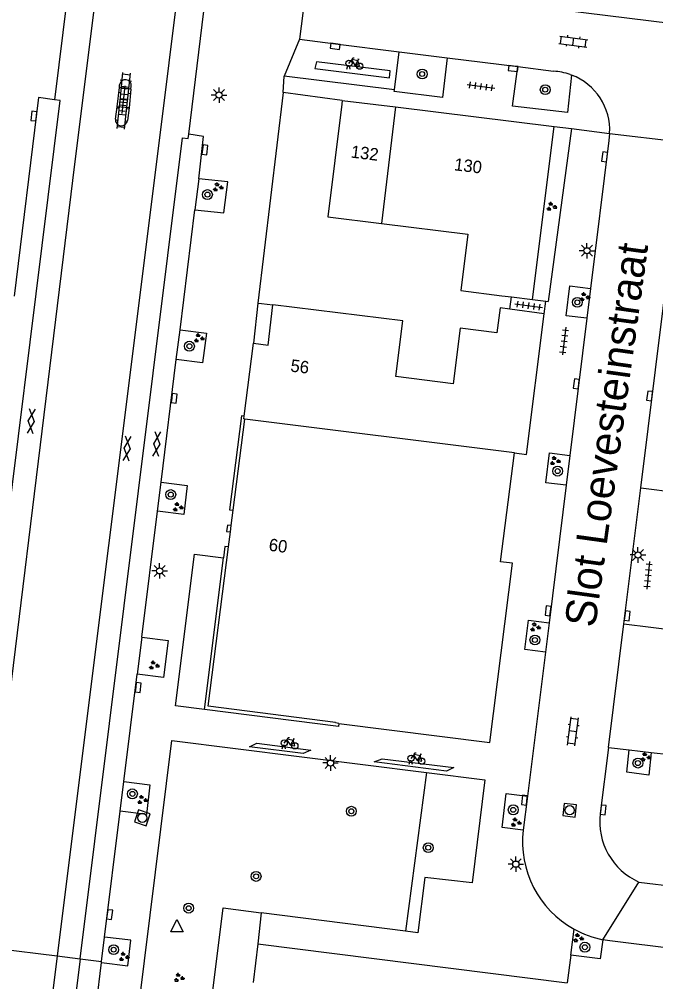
# Model space of a CAD drawing. Extents: x 131000 to 133014, y 396499 to 399001.
# Drawn here: x 131618.1 to 131669.6, y 396712.4 to 396790.1 of the extents above; entities that cross this region are included whole.
import ezdxf

# ---------------------------------------------------------------- set-up
doc = ezdxf.new("R2010")
doc.units = 0
for name, color, linetype in [('gg-afsc-erfafscheiding', 7, 'Continuous'), ('gg-afsc-muur', 7, 'Continuous'), ('gg-anno-huisnummerreeks BGT', 7, 'Continuous'), ('gg-anno-openbare ruimte label', 7, 'Continuous'), ('gg-bbg-hoofdgebouw', 7, 'Continuous'), ('gg-bbg-tussenscheiding', 7, 'Continuous'), ('gg-knt-verharding', 7, 'Continuous'), ('gg-knt-verharding nz', 7, 'Continuous'), ('gt-grn-groengrens', 7, 'Continuous'), ('gt-grn-weggrens', 7, 'Continuous'), ('gt-symb-boom', 7, 'Continuous'), ('gt-symb-fietsenrek', 7, 'Continuous'), ('gt-symb-gesloten verharding', 7, 'Continuous'), ('gt-symb-groenvak', 7, 'Continuous'), ('gt-symb-klinker verharding', 7, 'Continuous'), ('gt-symb-kolk', 7, 'Continuous'), ('gt-symb-lichtmast', 7, 'Continuous'), ('gt-symb-rioolschacht', 7, 'Continuous'), ('gt-symb-tegel verharding', 7, 'Continuous'), ('gt-symb-waterafsluiter', 7, 'Continuous')]:
    doc.layers.add(name, color=color, linetype=linetype)

# ---------------------------------------------------------------- blocks, each defined once
blk = doc.blocks.new('gt0-TEG1')
at = {"layer": 'gt-symb-tegel verharding'}
for p, q in [((-1.125, 0), (1.125, 0)), ((-0.9, -0.25), (-0.9, 0.25)), ((-0.45, -0.25), (-0.45, 0.25)), ((0, -0.25), (0, 0.25)), ((0.45, -0.25), (0.45, 0.25)), ((0.9, -0.25), (0.9, 0.25))]:
    blk.add_line(p, q, dxfattribs=at)
blk = doc.blocks.new('gt0-BOOM')
at = {"layer": 'gt-symb-boom'}
for radius in [0.4, 0.2]:
    blk.add_circle((0, 0), radius, dxfattribs=at)
blk = doc.blocks.new('gt0-KOLK')
at = {"layer": 'gt-symb-kolk'}
blk.add_lwpolyline([(0, 0), (0.375, 0), (0.375, 0.4), (-0.375, 0.4), (-0.375, 0), (0, 0)], dxfattribs=at)
blk = doc.blocks.new('gt0-GRVAK')
at = {"layer": 'gt-symb-groenvak'}
for p, q in [((-0.11, 0.189), (-0.228, 0.24)), ((-0.182, 0.153), (0.088, 0.153)), ((-0.091, 0.211), (-0.156, 0.322)), ((-0.047, 0.214), (-0.047, 0.393)), ((-0.004, 0.211), (0.061, 0.322)), ((0.015, 0.189), (0.133, 0.24)), ((0.262, -0.052), (0.197, 0.059)), ((0.305, -0.049), (0.305, 0.13)), ((0.349, -0.052), (0.414, 0.059)), ((-0.245, -0.228), (-0.363, -0.177)), ((-0.318, -0.264), (-0.047, -0.264)), ((-0.226, -0.206), (-0.291, -0.095)), ((-0.183, -0.203), (-0.183, -0.024)), ((-0.139, -0.206), (-0.074, -0.095)), ((-0.12, -0.228), (-0.002, -0.177)), ((0.243, -0.074), (0.125, -0.023)), ((0.17, -0.11), (0.441, -0.11)), ((0.368, -0.074), (0.486, -0.023))]:
    blk.add_line(p, q, dxfattribs=at)
blk = doc.blocks.new('gt0-LMAST')
at = {"layer": 'gt-symb-lichtmast'}
for p, q in [((-0.182, 0.173), (-0.447, 0.438)), ((-0.005, 0.246), (-0.005, 0.621)), ((0.172, 0.173), (0.437, 0.438)), ((-0.255, -0.004), (-0.63, -0.004)), ((-0.182, -0.181), (-0.447, -0.446)), ((-0.005, -0.254), (-0.005, -0.629)), ((0.437, -0.446), (0.172, -0.181)), ((0.245, -0.004), (0.62, -0.004))]:
    blk.add_line(p, q, dxfattribs=at)
blk.add_circle((-0.005, -0.004), 0.25, dxfattribs=at)
blk = doc.blocks.new('gt0-KL1')
at = {"layer": 'gt-symb-klinker verharding'}
for p, q in [((-1.15, 0.3), (1.15, 0.3)), ((-1, -0.3), (-1, 0.3)), ((-0.5, 0.3), (-0.5, 0.45)), ((0, -0.3), (0, 0.3)), ((0.5, 0.3), (0.5, 0.45)), ((1, -0.3), (1, 0.3)), ((-1.15, -0.3), (1.15, -0.3)), ((-0.5, -0.45), (-0.5, -0.3)), ((0.5, -0.45), (0.5, -0.3))]:
    blk.add_line(p, q, dxfattribs=at)
blk = doc.blocks.new('gt0-RS')
at = {"layer": 'gt-symb-rioolschacht'}
blk.add_lwpolyline([(-0.5, -0.5), (0.5, -0.5), (0.5, 0.5), (-0.5, 0.5)], close=True, dxfattribs=at)
blk.add_circle((0, 0), 0.375, dxfattribs=at)
blk = doc.blocks.new('gt0-FREK')
at = {"layer": 'gt-symb-fietsenrek'}
for p, q in [((0.259, 0.762), (0.294, 0.823)), ((0.294, 0.823), (0.767, 0.714)), ((0.757, 0.841), (0.866, 0.816)), ((0.767, 0.714), (0.84, 0.822)), ((0.54, 0.335), (0.259, 0.762)), ((0.767, 0.714), (0.54, 0.335)), ((0.895, 0.252), (0.767, 0.714))]:
    blk.add_line(p, q, dxfattribs=at)
for points in [[(0.294, 0.823), (0.36, 0.937), (0.452, 0.935)], [(-0.124, 0), (-0.047, 0.312), (0.053, 0.312), (0.12, 0)], [(0.036, 0.476), (0.228, 0.708), (0.259, 0.762)], [(0.54, 0.335), (0.555, 0.305), (0.895, 0.252)]]:
    blk.add_lwpolyline(points, dxfattribs=at)
for centre in [(0.036, 0.476), (0.895, 0.252)]:
    blk.add_circle(centre, 0.252, dxfattribs=at)
blk = doc.blocks.new('gt0-WAFSL')
at = {"layer": 'gt-symb-waterafsluiter'}
for p, q in [((-0.5, -0.333), (0, 0.667)), ((0, 0.667), (0.5, -0.333)), ((0.5, -0.333), (-0.5, -0.333))]:
    blk.add_line(p, q, dxfattribs=at)
blk = doc.blocks.new('gt0-GESVH1')
at = {"layer": 'gt-symb-gesloten verharding'}
for p, q in [((-0.992, -0.261), (0.008, 0.239)), ((0.008, -0.261), (-0.992, 0.239)), ((0.008, 0.239), (1.008, -0.261)), ((1.008, 0.239), (0.008, -0.261))]:
    blk.add_line(p, q, dxfattribs=at)

msp = doc.modelspace()

# ---------------------------------------------------------------- linework, layer by layer
at = {"layer": 'gg-afsc-erfafscheiding'}
msp.add_line((131657.795, 396766.72), (131657.929, 396767.712), dxfattribs=at)
at = {"layer": 'gg-afsc-muur'}
for p, q in [((131637.414, 396767.222), (131637.063, 396763.984)), ((131637.414, 396767.222), (131637.712, 396767.186)), ((131637.712, 396767.186), (131638.642, 396767.082))]:
    msp.add_line(p, q, dxfattribs=at)
at = {"layer": 'gg-bbg-hoofdgebouw'}
for p, q in [((131644.247, 396783.587), (131644.21, 396783.29)), ((131644.247, 396783.587), (131648.555, 396783.057)), ((131648.555, 396783.057), (131661.37, 396781.48)), ((131659.62, 396767.5), (131661.37, 396781.48)), ((131647.41, 396773.635), (131654.406, 396772.77)), ((131657.15, 396767.81), (131657.929, 396767.712)), ((131657.929, 396767.712), (131659.62, 396767.5)), ((131660.57, 396766.345), (131657.795, 396766.72)), ((131636.313, 396758.075), (131637.063, 396763.984)), ((131635.431, 396750.485), (131636.372, 396757.848)), ((131636.286, 396757.859), (131636.313, 396758.075)), ((131636.372, 396757.848), (131636.286, 396757.859)), ((131635.274, 396749.251), (131635.431, 396750.485)), ((131635.208, 396748.735), (131635.274, 396749.251)), ((131635.052, 396747.518), (131635.208, 396748.735))]:
    msp.add_line(p, q, dxfattribs=at)
for points in [[(131644.21, 396783.29), (131643.08, 396774.17), (131647.41, 396773.635)], [(131654.406, 396772.77), (131653.834, 396768.238), (131657.15, 396767.81)], [(131637.063, 396763.984), (131638.248, 396763.818), (131638.642, 396767.082)], [(131657.795, 396766.72), (131657.021, 396766.824), (131656.75, 396764.817), (131653.763, 396765.19), (131653.203, 396760.706), (131648.579, 396761.284), (131649.14, 396765.769), (131638.642, 396767.082)], [(131658.164, 396755.114), (131659.147, 396754.995), (131660.57, 396766.345)], [(131643.977, 396733.267), (131656.168, 396731.711), (131658.018, 396746.198), (131657.046, 396746.322), (131658.164, 396755.114)], [(131643.977, 396733.267), (131643.689, 396733.304), (131643.693, 396733.34), (131633.408, 396734.65), (131635.052, 396747.518)]]:
    msp.add_lwpolyline(points, dxfattribs=at)
at = {"layer": 'gg-bbg-tussenscheiding'}
for p, q in [((131648.555, 396783.057), (131647.41, 396773.635)), ((131658.164, 396755.114), (131636.372, 396757.848))]:
    msp.add_line(p, q, dxfattribs=at)
at = {"layer": 'gg-knt-verharding'}
for p, q in [((131623.827, 396806.598), (131620.984, 396783.644)), ((131631.833, 396780.849), (131634.781, 396804.766)), ((131641.435, 396793.503), (131640.777, 396788.536)), ((131648.46, 396784.45), (131648.841, 396787.511)), ((131648.841, 396787.511), (131652.734, 396787.026)), ((131652.734, 396787.026), (131658.427, 396786.316)), ((131658.427, 396786.316), (131661.331, 396785.94)), ((131648.46, 396784.45), (131639.541, 396785.55)), ((131662.654, 396785.685), (131662.786, 396785.637)), ((131626.04, 396783.057), (131626.23, 396784.627)), ((131626.23, 396784.627), (131626.25, 396784.849)), ((131627.168, 396784.503), (131626.23, 396784.627)), ((131627.168, 396784.503), (131627.01, 396782.975)), ((131627.168, 396784.503), (131627.188, 396784.725)), ((131639.48, 396784.212), (131637.414, 396767.222)), ((131644.247, 396783.587), (131639.48, 396784.212)), ((131625.908, 396782.074), (131626.04, 396783.057)), ((131627.01, 396782.975), (131626.04, 396783.057)), ((131627.01, 396782.975), (131626.883, 396781.972)), ((131662.77, 396781.31), (131660.9, 396767.339)), ((131661.37, 396781.48), (131662.77, 396781.31)), ((131665.79, 396780.348), (131664.306, 396768.389)), ((131665.857, 396780.926), (131665.79, 396780.348)), ((131632.645, 396777.254), (131632.333, 396774.757)), ((131631.13, 396765.056), (131632.333, 396774.757)), ((131664.306, 396768.389), (131664.007, 396765.985)), ((131659.62, 396767.5), (131660.698, 396767.364)), ((131660.57, 396766.345), (131660.698, 396767.364)), ((131660.698, 396767.364), (131660.9, 396767.339)), ((131664.007, 396765.985), (131662.632, 396754.905)), ((131630.832, 396762.647), (131631.13, 396765.056)), ((131629.606, 396752.757), (131630.832, 396762.647)), ((131662.632, 396754.905), (131662.334, 396752.504)), ((131629.314, 396750.4), (131629.606, 396752.757)), ((131662.334, 396752.504), (131660.956, 396741.403)), ((131667.004, 396741.306), (131668.369, 396752.289)), ((131668.369, 396752.289), (131673.05, 396751.708)), ((131628.052, 396740.223), (131629.314, 396750.4)), ((131633.109, 396734.399), (131634.641, 396746.648)), ((131660.956, 396741.403), (131660.662, 396739.033)), ((131667.004, 396741.306), (131671.913, 396740.696)), ((131628.052, 396740.223), (131627.681, 396737.25)), ((131660.662, 396739.033), (131659.215, 396727.381)), ((131626.593, 396728.572), (131627.681, 396737.25)), ((131625.361, 396690.639), (131630.463, 396731.888)), ((131630.463, 396731.888), (131651.043, 396729.304)), ((131665.764, 396731.321), (131665.1, 396725.98)), ((131665.764, 396731.321), (131667.442, 396731.131)), ((131667.442, 396731.131), (131669.224, 396730.929)), ((131651.043, 396729.304), (131655.77, 396728.71)), ((131626.292, 396726.175), (131626.593, 396728.572)), ((131659.215, 396727.381), (131658.876, 396724.65)), ((131625.026, 396716.012), (131626.292, 396726.175)), ((131668.226, 396720.452), (131671.87, 396719.993)), ((131637.69, 396717.97), (131637.43, 396715.47)), ((131649.348, 396716.486), (131637.69, 396717.97)), ((131662.709, 396714.554), (131662.976, 396716.645)), ((131624.787, 396714.036), (131625.026, 396716.012)), ((131637.43, 396715.47), (131662.423, 396712.313)), ((131623.472, 396703.134), (131624.776, 396713.947)), ((131624.776, 396713.947), (131624.787, 396714.036))]:
    msp.add_line(p, q, dxfattribs=at)
for points in [[(131640.777, 396788.536), (131643.698, 396788.151), (131648.841, 396787.511)], [(131652.734, 396787.026), (131652.336, 396783.831), (131648.443, 396784.317), (131648.46, 396784.45)], [(131662.786, 396785.637), (131662.458, 396782.596), (131658.014, 396783.132), (131658.427, 396786.316)], [(131620.984, 396783.644), (131619.689, 396783.826), (131617.72, 396767.764)], [(131632.645, 396777.254), (131633.04, 396780.659), (131631.833, 396780.849)], [(131632.333, 396774.757), (131634.672, 396774.5), (131634.983, 396777.004), (131632.645, 396777.254)], [(131664.007, 396765.985), (131662.339, 396766.192), (131662.627, 396768.597), (131664.306, 396768.389)], [(131631.13, 396765.056), (131633.265, 396764.791), (131632.959, 396762.383), (131630.832, 396762.647)], [(131636.313, 396758.075), (131636.091, 396758.103), (131635.134, 396750.523), (131635.431, 396750.485)], [(131662.334, 396752.504), (131660.687, 396752.708), (131660.983, 396755.11), (131662.632, 396754.905)], [(131629.606, 396752.757), (131631.722, 396752.495), (131631.433, 396750.137), (131629.314, 396750.4)], [(131635.274, 396749.251), (131634.966, 396749.29), (131634.899, 396748.775), (131635.208, 396748.735)], [(131633.109, 396734.399), (131630.778, 396734.695), (131632.306, 396746.931), (131634.641, 396746.648)], [(131635.052, 396747.518), (131634.743, 396747.558), (131634.641, 396746.648)], [(131660.662, 396739.033), (131658.99, 396739.241), (131659.291, 396741.61), (131660.956, 396741.403)], [(131628.052, 396740.223), (131630.169, 396739.961), (131629.79, 396736.985), (131627.681, 396737.25)], [(131643.977, 396733.267), (131643.946, 396733.025), (131633.109, 396734.399)], [(131669.224, 396730.929), (131670.682, 396730.764), (131670.813, 396731.823)], [(131669.224, 396730.929), (131669.017, 396729.098), (131667.237, 396729.324), (131667.442, 396731.131)], [(131626.593, 396728.572), (131628.701, 396728.308), (131628.424, 396725.908), (131626.292, 396726.175)], [(131655.77, 396728.71), (131654.74, 396720.39), (131650.92, 396720.82), (131650.34, 396716.36), (131649.348, 396716.486)], [(131658.876, 396724.65), (131657.18, 396724.861), (131657.495, 396727.595), (131659.215, 396727.381)], [(131624.776, 396713.947), (131626.901, 396713.691), (131627.159, 396715.754), (131625.026, 396716.012)], [(131665.309, 396715.798), (131665.1, 396714.249), (131662.709, 396714.554)], [(131676.695, 396714.35), (131665.86, 396715.71), (131665.309, 396715.798)]]:
    msp.add_lwpolyline(points, dxfattribs=at)
for centre, radius, start, end in [((131661.11, 396781.236), 4.709, 70.86502, 87.31574), ((131626.718, 396784.783), 0.473, 352.96765, 171.97111), ((131661.1, 396781.181), 4.764, 356.92865, 69.27028), ((131626.396, 396782.027), 0.49, 174.44218, 353.61323), ((131670.381, 396725.319), 5.322, 172.86078, 246.11422), ((131666.85, 396723.682), 8.032, 173.07527, 241.16595), ((131666.849, 396723.677), 8.028, 241.15378, 258.93917)]:
    msp.add_arc(centre, radius, start, end, dxfattribs=at)
at = {"layer": 'gg-knt-verharding nz'}
for p, q in [((131668.369, 396752.289), (131671.573, 396778.08)), ((131665.764, 396731.321), (131667.004, 396741.306))]:
    msp.add_line(p, q, dxfattribs=at)
for points in [[(131614.875, 396715.283), (131622.628, 396778.427), (131628.649, 396826.47), (131638.415, 396905.786), (131638.564, 396944.76)], [(131647.414, 396920.421), (131646.322, 396913.453), (131644.267, 396899.385), (131629.508, 396780.775), (131621.21, 396714.486)], [(131642.777, 396793.315), (131644.384, 396793.099), (131662.198, 396790.885), (131684.555, 396788.124)], [(131642.026, 396786.158), (131648.054, 396785.406), (131648.123, 396785.975), (131642.159, 396786.714), (131642.026, 396786.158)], [(131615.446, 396736.971), (131615.625, 396736.949), (131621.455, 396783.585), (131620.984, 396783.644)], [(131623.062, 396714.253), (131631.319, 396780.566), (131631.803, 396780.522), (131631.833, 396780.849)], [(131636.754, 396731.371), (131637.351, 396731.671), (131641.698, 396731.095), (131641.087, 396730.83), (131636.754, 396731.371)], [(131646.833, 396730.167), (131647.459, 396730.415), (131653.265, 396729.694), (131652.662, 396729.412), (131646.833, 396730.167)], [(131621.21, 396714.486), (131613.112, 396649.429), (131611.053, 396633.823), (131609.539, 396621.529), (131609.081, 396615.245), (131609.081, 396608.501), (131608.978, 396605.027)], [(131623.062, 396714.253), (131621.03, 396697.981), (131620.634, 396694.035), (131615.013, 396649.177), (131612.475, 396628.502), (131611.696, 396622.63), (131611.237, 396617.722), (131611.053, 396611.896), (131611.007, 396606.758), (131611.14, 396602.782)]]:
    msp.add_lwpolyline(points, dxfattribs=at)
at = {"layer": 'gt-grn-groengrens'}
for p, q in [((131651.043, 396729.304), (131649.348, 396716.486)), ((131637.43, 396715.47), (131637.05, 396712.34))]:
    msp.add_line(p, q, dxfattribs=at)
msp.add_lwpolyline([(131631.053, 396689.923), (131634.616, 396718.361), (131637.69, 396717.97)], dxfattribs=at)
at = {"layer": 'gt-grn-weggrens'}
for p, q in [((131640.777, 396788.536), (131639.541, 396785.55)), ((131639.48, 396784.212), (131639.541, 396785.55)), ((131662.77, 396781.31), (131665.857, 396780.926)), ((131665.857, 396780.926), (131671.807, 396780.199)), ((131665.309, 396715.798), (131668.226, 396720.452)), ((131614.875, 396715.283), (131621.21, 396714.486)), ((131621.21, 396714.486), (131623.062, 396714.253)), ((131623.062, 396714.253), (131624.787, 396714.036)), ((131662.709, 396714.554), (131662.423, 396712.313))]:
    msp.add_line(p, q, dxfattribs=at)

# ---------------------------------------------------------------- block references
at = {"layer": 'gt-symb-boom'}
for p in [(131650.704, 396785.716), (131660.652, 396784.451), (131633.346, 396775.978), (131663.242, 396767.279), (131631.89, 396763.733), (131661.652, 396753.644), (131630.38, 396751.748), (131659.818, 396740.006), (131668.144, 396730.062), (131627.283, 396727.575), (131658.065, 396726.286), (131644.979, 396726.171), (131651.197, 396723.229), (131637.28, 396720.911), (131631.832, 396718.345), (131625.767, 396714.991), (131663.858, 396715.19)]:
    msp.add_blockref('gt0-BOOM', p, dxfattribs=at)
at = {"layer": 'gt-symb-fietsenrek'}
for p in [(131644.75, 396786.097), (131639.517, 396731.203), (131649.772, 396729.965)]:
    msp.add_blockref('gt0-FREK', p, dxfattribs=at)
at = {"layer": 'gt-symb-gesloten verharding'}
for p, rotation in [((131619.117, 396757.69), -94.99208116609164), ((131626.866, 396755.475), -94.99208116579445), ((131629.265, 396755.844), -94.99208116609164)]:
    msp.add_blockref('gt0-GESVH1', p, dxfattribs=dict(at, rotation=rotation))
at = {"layer": 'gt-symb-groenvak'}
for p in [(131634.179, 396776.572), (131661.142, 396775.003), (131663.816, 396767.703), (131632.653, 396764.38), (131661.431, 396754.465), (131630.941, 396750.731), (131659.825, 396741.033), (131629.014, 396737.953), (131668.75, 396730.545), (131628.073, 396727.089), (131658.268, 396725.264), (131663.302, 396715.925), (131626.592, 396714.412), (131631.036, 396712.725)]:
    msp.add_blockref('gt0-GRVAK', p, dxfattribs=at)
at = {"layer": 'gt-symb-klinker verharding'}
for p, rotation in [((131662.922, 396788.331), -7.87092049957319), ((131626.701, 396784.671), 84.08992967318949), ((131626.469, 396782.428), 84.08992967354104), ((131662.89, 396732.624), 82.93185994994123)]:
    msp.add_blockref('gt0-KL1', p, dxfattribs=dict(at, rotation=rotation))
at = {"layer": 'gt-symb-kolk'}
for p, rotation in [((131643.698, 396788.151), 172.46974665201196), ((131658.081, 396786.361), 172.87498365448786), ((131619.519, 396782.3), 83.62817759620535), ((131632.945, 396779.624), -97.23872650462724), ((131665.652, 396779.009), 83.2232171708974), ((131663.359, 396760.674), 82.87498365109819), ((131669.283, 396759.691), 82.99574075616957), ((131630.462, 396759.549), -97.12501634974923), ((131661.079, 396742.328), 82.70443985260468), ((131667.082, 396741.981), -97.00425924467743), ((131627.55, 396736.194), -97.181878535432), ((131659.172, 396727.046), 83.05258934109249), ((131665.135, 396726.301), -96.48566035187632), ((131625.247, 396717.846), -96.89054832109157)]:
    msp.add_blockref('gt0-KOLK', p, dxfattribs=dict(at, rotation=rotation))
at = {"layer": 'gt-symb-lichtmast'}
for p in [(131634.29, 396784.02), (131664.03, 396771.444), (131668.149, 396746.877), (131629.487, 396745.591), (131643.299, 396730.074), (131658.278, 396721.902)]:
    msp.add_blockref('gt0-LMAST', p, dxfattribs=at)
at = {"layer": 'gt-symb-rioolschacht'}
for p, rotation in [((131662.622, 396726.255), 83.45090842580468), ((131628.086, 396725.641), 71.27513193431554)]:
    msp.add_blockref('gt0-RS', p, dxfattribs=dict(at, rotation=rotation))
at = {"layer": 'gt-symb-tegel verharding'}
for p, rotation in [((131655.461, 396784.715), -7.530253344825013), ((131626.554, 396783.647), -95.96703762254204), ((131659.308, 396767.007), -7.700655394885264), ((131662.173, 396764.143), -97.12501634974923), ((131668.965, 396745.232), -95.50547785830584)]:
    msp.add_blockref('gt0-TEG1', p, dxfattribs=dict(at, rotation=rotation))
at = {"layer": 'gt-symb-waterafsluiter'}
msp.add_blockref('gt0-WAFSL', (131630.884, 396716.765), dxfattribs=at)

# ---------------------------------------------------------------- texts
at = {"layer": 'gg-anno-huisnummerreeks BGT'}
for s, rotation, p in [('132', 353, (131644.901, 396778.973)), ('130', 353, (131653.252, 396777.945)), ('56', 352.8, (131640.021, 396761.691)), ('60', 352.7, (131638.263, 396747.221))]:
    msp.add_text(s, height=1, rotation=rotation, dxfattribs=at).set_placement(p)
at = {"layer": 'gg-anno-openbare ruimte label'}
msp.add_text('Slot Loevesteinstraat', height=2.5, rotation=82.1, dxfattribs=at).set_placement((131664.684, 396740.945))

doc.saveas('drawing.dxf')
